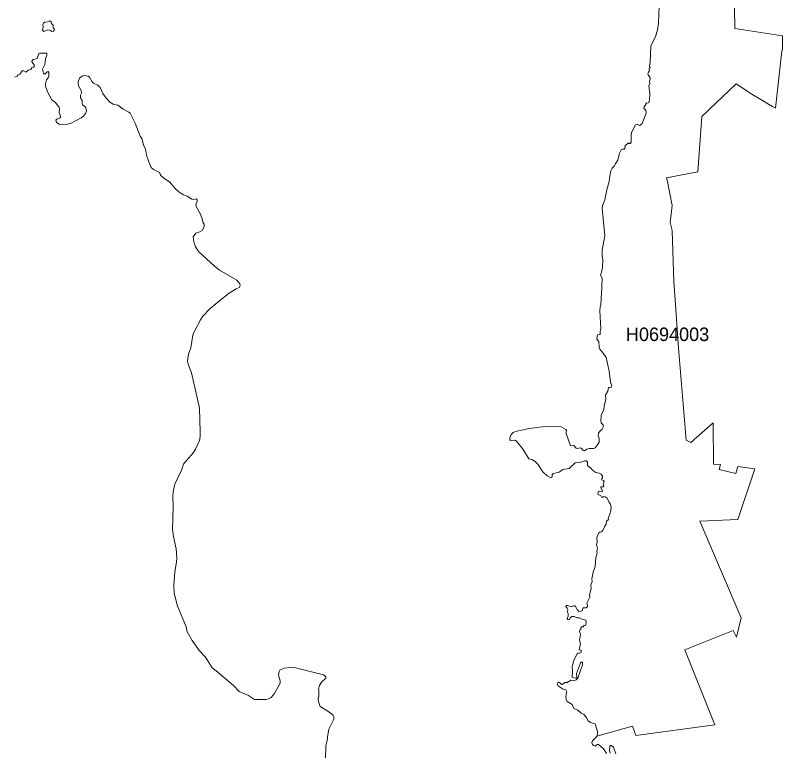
# Model space of a CAD drawing. Extents: x 369010 to 739155, y 6377141 to 6616555.
# Drawn here: x 618577 to 624265, y 6446895 to 6452348 of the extents above; entities that cross this region are included whole.
import ezdxf
from ezdxf.enums import TextEntityAlignment as Align

# ---------------------------------------------------------------- set-up
doc = ezdxf.new("R2010")
doc.units = 0
doc.header["$LTSCALE"] = 40
doc.layers.add('1', color=7, linetype='Continuous', lineweight=13)
doc.layers.add('2', color=7, linetype='Continuous')

msp = doc.modelspace()

# ---------------------------------------------------------------- linework, layer by layer
at = {"layer": '1'}
for points in [[(623901.92, 6452716.07), (623910.53, 6452250.18), (624263.55, 6452196.89), (624264.7, 6452094.27), (624257.59, 6452082.19), (624211.74, 6451660.82), (624189.57, 6451671.58), (624158.78, 6451689.78), (624114.26, 6451716.1), (624036.8, 6451763.93), (623921.28, 6451841.38), (623665.58, 6451598.59), (623636.12, 6451187.81), (623403.92, 6451142.62), (623411.86, 6451115.32), (623446.95, 6450938.56), (623430.23, 6450811.45), (623444.96, 6450753.19), (623458.7, 6450371.38), (623468.3, 6450241.62), (623493.12, 6449880.49), (623550.39, 6449198.61), (623582.99, 6449181.07), (623750.48, 6449326.38), (623751.97, 6449019.37), (623804.93, 6449017.06), (623793.68, 6448980.98), (623917.31, 6448951.19), (623933.53, 6449003.82), (624057.99, 6448985.78), (623932.87, 6448609.26), (623649.69, 6448597.5), (623956.37, 6447880.71), (623923.6, 6447735.89), (623898.28, 6447787.36), (623540.79, 6447644.2), (623761.74, 6447086.62), (623176.52, 6447006.85), (623152.68, 6447077.68), (622886.22, 6447002.05), (622878.61, 6446990.3), (622854.61, 6446967.29), (622850.97, 6446956.7), (622852.62, 6446946.11), (622863.22, 6446932.53), (622873.31, 6446929.39), (622892.18, 6446941.31), (622900.79, 6446940.48), (622936.53, 6446908.7), (622959.7, 6446873.95)], [(622886.22, 6447002.05), (623152.68, 6447077.68), (623176.52, 6447006.85), (623761.74, 6447086.62), (623540.79, 6447644.2), (623898.28, 6447787.36), (623923.6, 6447735.89), (623956.37, 6447880.71), (623649.69, 6448597.5), (623932.87, 6448609.26), (624057.99, 6448985.78), (623933.53, 6449003.82), (623917.31, 6448951.19), (623793.68, 6448980.98), (623804.93, 6449017.06), (623751.97, 6449019.37), (623750.48, 6449326.38), (623582.99, 6449181.07), (623550.39, 6449198.61), (623493.12, 6449880.49), (623468.3, 6450241.62), (623458.7, 6450371.38), (623444.96, 6450753.19), (623430.23, 6450811.45), (623446.95, 6450938.56), (623411.86, 6451115.32), (623403.92, 6451142.62), (623636.12, 6451187.81), (623665.58, 6451598.59), (623921.28, 6451841.38), (624036.8, 6451763.93), (624114.26, 6451716.1), (624158.78, 6451689.78), (624189.57, 6451671.58), (624211.74, 6451660.82), (624257.59, 6452082.19), (624264.7, 6452094.27), (624263.55, 6452196.89), (623910.53, 6452250.18), (623901.92, 6452716.07)], [(623348.31, 6452414.19), (623344.34, 6452290.4), (623338.05, 6452239.92), (623322.16, 6452189.27), (623287.4, 6452122.41), (623283.6, 6451998.12), (623277.14, 6451973.45), (623282.44, 6451960.21), (623274.49, 6451952.77), (623277.8, 6451938.7), (623269.2, 6451926.78), (623266.55, 6451917.18), (623267.21, 6451907.75), (623283.27, 6451884.58), (623283.76, 6451874.98), (623277.14, 6451859.26), (623281.28, 6451842.04), (623273, 6451826.16), (623279.29, 6451769.72), (623277.47, 6451719.74), (623271.68, 6451700.7), (623263.07, 6451696.07), (623257.28, 6451698.88), (623251.49, 6451694.91), (623249.5, 6451686.97), (623237.75, 6451669.59)], [(619071.52, 6451715.43), (619072.35, 6451695.57), (619075.99, 6451684.82), (619092.21, 6451672.4), (619100.15, 6451661.31), (619103.46, 6451638.31), (619096.35, 6451619.28), (619081.45, 6451600.57), (619066.22, 6451589.15), (618990.42, 6451547.78), (618954.84, 6451539.5), (618901.55, 6451541.16), (618881.02, 6451552.74), (618877.55, 6451571.28), (618884.67, 6451577.4), (618904.03, 6451584.52), (618910.65, 6451591.47), (618911.15, 6451600.08), (618901.55, 6451628.71), (618905.02, 6451653.87), (618902.37, 6451664.79), (618875.89, 6451701.04), (618847.43, 6451720.56), (618817.14, 6451775.35), (618799.76, 6451821.85), (618799.93, 6451840.72), (618809.03, 6451870.84), (618819.62, 6451884.08), (618826.24, 6451900.63), (618825.58, 6451925.46), (618820.45, 6451931.25), (618811.84, 6451930.42), (618796.95, 6451913.21), (618790.33, 6451911.56), (618785.03, 6451918.18), (618778.91, 6451948.3), (618794.96, 6451983.05), (618801.58, 6452025.92), (618810.69, 6452052.73), (618810.69, 6452062.83), (618804.89, 6452067.79), (618759.38, 6452067.79), (618750.28, 6452063.99), (618738.19, 6452028.9), (618732.07, 6452024.6), (618708.9, 6452020.62), (618700.96, 6452012.84), (618698.97, 6452005.73), (618705.59, 6451993.65), (618717.67, 6451981.73), (618718, 6451970.14), (618712.21, 6451963.86), (618699.47, 6451958.23), (618691.03, 6451947.31), (618672.16, 6451942.51), (618654.28, 6451927.94), (618637.4, 6451937.38), (618626.64, 6451936.55), (618609.27, 6451912.22), (618598.18, 6451908.08), (618590.23, 6451896.5), (618572.86, 6451890.87)], [(619772.93, 6448324.42), (619769.12, 6448393.11), (619748.27, 6448484.13), (619742.8, 6448532.46), (619746.78, 6448704.42), (619744.79, 6448788.83), (619749.09, 6448826.07), (619760.51, 6448872.41), (619810, 6448980.32), (619824.4, 6449019.04), (619845.75, 6449047.84), (619897.55, 6449107.09), (619912.61, 6449130.26), (619941.41, 6449194.48), (619947.7, 6449222.61), (619948.03, 6449260.02), (619942.9, 6449434.62), (619883.81, 6449697.94), (619860.64, 6449754.38), (619852.04, 6449783.34), (619860.15, 6449836.3), (619878.68, 6449881.48), (619893.58, 6449975.66), (619902.68, 6450000.81), (619948.36, 6450091.01), (619965.24, 6450115.84), (620021.84, 6450173.6), (620104.43, 6450244.27), (620161.69, 6450287.3), (620213.33, 6450320.07), (620239.32, 6450330.33), (620244.78, 6450348.87), (620241.8, 6450357.97), (620217.8, 6450383.29), (620091.02, 6450458.43), (620050.31, 6450491.2), (619936.44, 6450595.3), (619911.29, 6450631.38), (619899.2, 6450668.46), (619894.41, 6450705.2), (619915.76, 6450732.84), (619945.55, 6450742.11), (619960.77, 6450752.86), (619971.7, 6450769.25), (619976.66, 6450784.97), (619975.67, 6450798.71), (619967.39, 6450814.43), (619964.08, 6450831.81), (619948.86, 6450873.18), (619918.4, 6450930.45), (619915.92, 6450943.03), (619925.35, 6450971.16), (619924.86, 6450979.44), (619917.74, 6450987.55), (619894.74, 6450983.08), (619884.81, 6450985.4), (619850.38, 6451007.9), (619823.07, 6451017.67), (619792.29, 6451036.7), (619762.5, 6451063.35), (619718.64, 6451112.34), (619679.75, 6451137.33), (619659.06, 6451158.68), (619650.45, 6451170.6), (619646.65, 6451182.35), (619600.3, 6451204.52), (619583.26, 6451220.41), (619565.55, 6451261.95), (619549.49, 6451311.77), (619540.89, 6451354.97), (619526.32, 6451388.56), (619515.07, 6451435.57), (619502.82, 6451452.61), (619466.08, 6451548.11), (619428.02, 6451621.76), (619418.75, 6451631.19), (619377.37, 6451651.88), (619336.16, 6451680.84), (619303.06, 6451689.78), (619277.41, 6451705.5), (619249.6, 6451733.64), (619224.94, 6451769.72), (619206.24, 6451812.25), (619188.53, 6451831.12), (619156.59, 6451846.18), (619147.15, 6451855.29), (619126.63, 6451890.04), (619115.71, 6451897.82), (619093.86, 6451902.78), (619077.31, 6451900.8), (619064.07, 6451893.19), (619055.47, 6451884.08), (619042.23, 6451858.43), (619041.73, 6451844.36), (619046.2, 6451825), (619064.9, 6451790.74), (619067.71, 6451772.04), (619060.76, 6451755.98), (619061.09, 6451736.12), (619071.52, 6451715.43)], [(623237.75, 6451669.59), (623236.76, 6451656.85), (623249.83, 6451645.76), (623252.32, 6451621.59), (623222.19, 6451545.13), (623205.15, 6451532.39), (623185.29, 6451539.34), (623174.53, 6451537.02), (623145.23, 6451479.09), (623141.43, 6451456.26), (623140.77, 6451404.62), (623134.15, 6451398.49), (623126.7, 6451398.49), (623120.91, 6451402.63), (623101.05, 6451385.25), (623096.08, 6451375.82), (623096.58, 6451364.57), (623089.96, 6451356.29), (623076.72, 6451355.79), (623067.45, 6451351.33), (623055.53, 6451325.34), (623043.62, 6451273.21), (623028.22, 6451251.86), (623016.97, 6451228.52), (623001.41, 6451213.79), (622990.65, 6451193.93), (622982.71, 6451155.53), (622979.9, 6451116.64), (622960.53, 6451054.25), (622946.63, 6450980.6), (622928.92, 6450934.42), (622926.27, 6450918.7), (622945.64, 6450713.97), (622926.44, 6450606.23), (622926.44, 6450566.84), (622931.24, 6450533.07), (622930.08, 6450483.26), (622927.27, 6450461.58), (622915.68, 6450421.69), (622925.94, 6450400.17), (622927.43, 6450385.78), (622923.79, 6450356.98), (622924.78, 6450323.71), (622920.98, 6450293.59), (622918, 6450198.09), (622913.03, 6450186.51), (622908.9, 6450156.72), (622918.16, 6450024.65), (622911.05, 6450002.96), (622912.21, 6449980.79), (622905.59, 6449978.3), (622894, 6449981.12), (622888.7, 6449968.37), (622887.55, 6449947.19), (622901.61, 6449928.32), (622904.43, 6449885.79), (622909.39, 6449872.05), (622934.71, 6449843.92), (622956.89, 6449809.99), (622978.41, 6449708.86), (622988.67, 6449627.27), (622998.27, 6449600.46), (622995.45, 6449591.02), (622984.7, 6449587.22), (622973.94, 6449588.87), (622967.65, 6449561.73), (622951.93, 6449532.77), (622954.91, 6449502.48), (622942.49, 6449450.51), (622939.51, 6449424.86), (622919.82, 6449381.83), (622916.84, 6449342.11), (622920.65, 6449327.21), (622933.39, 6449311.65), (622934.55, 6449295.1), (622927.27, 6449279.05), (622911.87, 6449266.97), (622898.96, 6449248.76), (622897.31, 6449229.4), (622905.42, 6449212.85), (622904.43, 6449184.22), (622885.39, 6449152.27), (622874.3, 6449141.52), (622863.88, 6449134.9), (622829.45, 6449135.89), (622813.9, 6449130.1), (622795.86, 6449118.18), (622786.26, 6449121.16), (622771.69, 6449139.7), (622761.76, 6449142.18), (622743.89, 6449136.39), (622734.78, 6449139.36), (622717.74, 6449157.57), (622691.92, 6449157.07), (622660.64, 6449246.11), (622660.14, 6449258.03), (622663.62, 6449269.62), (622658.65, 6449278.22), (622622.9, 6449297.75), (622608.01, 6449300.23)], [(622608.01, 6449300.23), (622521.62, 6449300.57), (622386.56, 6449283.35), (622283.95, 6449263), (622266.91, 6449255.22), (622251.68, 6449239.99), (622241.75, 6449215.99), (622243.07, 6449199.77), (622250.85, 6449196.46), (622279.48, 6449197.29), (622292.23, 6449191), (622341.22, 6449129.6), (622382.76, 6449059.76), (622405.93, 6449053.47), (622429.26, 6449039.07), (622452.77, 6449017.72), (622478.58, 6448972.54), (622491, 6448957.14), (622519.8, 6448934.14), (622545.28, 6448918.58), (622552.9, 6448920.24), (622556.87, 6448929.51), (622555.88, 6448943.74), (622563.82, 6448950.03), (622607.84, 6448959.63), (622635.81, 6448980.15), (622681.33, 6448987.93), (622725.68, 6449029.14), (622736.27, 6449031.79), (622755.14, 6449029.97), (622796.68, 6449045.85), (622808.77, 6449044.03), (622817.87, 6449036.26), (622819.36, 6449009.77), (622845.51, 6448988.92), (622858.58, 6448972.7), (622879.1, 6448957.14), (622903.93, 6448952.35), (622920.15, 6448944.73), (622929.25, 6448930.5), (622930.41, 6448919.58), (622922.3, 6448907.82), (622925.61, 6448902.53), (622937.53, 6448898.23), (622940.84, 6448891.11), (622934.22, 6448872.9), (622939.02, 6448859.66), (622934.22, 6448851.55), (622920.31, 6448852.55), (622917.34, 6448848.24), (622917, 6448843.44), (622929.91, 6448822.59), (622927.43, 6448815.97), (622909.72, 6448819.28), (622899.13, 6448816.47), (622894.33, 6448805.87), (622898.14, 6448794.95), (622918, 6448785.85), (622922.63, 6448774.43), (622929.42, 6448772.77), (622937.86, 6448779.23), (622949.94, 6448778.73), (622964.01, 6448767.31), (622978.24, 6448736.2), (622988.83, 6448722.29), (622992.47, 6448701.94), (622990.65, 6448674.63), (622984.86, 6448649.31), (622970.63, 6448617.86), (622973.44, 6448608.59), (622959.7, 6448596.84), (622955.4, 6448573.84), (622946.63, 6448560.43), (622932.89, 6448527.83), (622922.8, 6448518.56), (622910.22, 6448516.41), (622901.61, 6448510.95), (622886.72, 6448475.2), (622889.7, 6448440.28), (622885.39, 6448420.42), (622891.19, 6448400.55), (622888.04, 6448368.94), (622890.03, 6448359.34), (622879.1, 6448328.06), (622873.81, 6448261.03), (622860.07, 6448218.33), (622851.3, 6448168.68), (622851.63, 6448150.48), (622844.02, 6448122.18), (622846, 6448097.85), (622834.09, 6448049.85), (622835.08, 6448033.63), (622813.4, 6447989.11), (622819.36, 6447974.71), (622817.87, 6447963.62), (622808.27, 6447954.69), (622783.61, 6447953.69), (622781.46, 6447934.83), (622761.6, 6447927.21), (622752.49, 6447930.03)], [(620877.17, 6446832.57), (620879.15, 6446927.73), (620891.57, 6446983.18), (620889.75, 6446997.25), (620900.17, 6447055.01), (620938.9, 6447129.65), (620939.07, 6447143.06), (620930.79, 6447159.94), (620894.05, 6447189.23), (620835.46, 6447223.66), (620823.54, 6447259.07), (620822.22, 6447276.29), (620826.36, 6447298.63), (620827.02, 6447345.63), (620823.71, 6447354.4), (620832.32, 6447379.56), (620846.72, 6447403.06), (620877.33, 6447432.36), (620877.83, 6447442.45), (620872.04, 6447451.55), (620861.94, 6447456.85), (620653.08, 6447509.81), (620616.66, 6447513.29), (620568.5, 6447507.66), (620537.72, 6447491.28), (620531.6, 6447482.67), (620528.78, 6447455.2), (620539.04, 6447412.83), (620539.04, 6447395.45), (620497.01, 6447318.32), (620472.51, 6447289.69), (620452.48, 6447278.77), (620435.11, 6447274.47), (620349.87, 6447274.8), (620306.51, 6447303.59), (620236.67, 6447334.54), (620194.8, 6447379.23), (620066.36, 6447488.3), (620035.91, 6447509.81), (620000, 6447570.06), (619985.1, 6447590.25), (619941.41, 6447636.26), (619888.45, 6447712.89), (619851.87, 6447776.11), (619843.76, 6447812.52), (619777.23, 6447974.38), (619753.4, 6448066.73), (619751.08, 6448119.86), (619759.02, 6448220.32), (619771.6, 6448293.8), (619772.93, 6448324.42)], [(622752.49, 6447930.03), (622741.07, 6447941.61), (622732.63, 6447961.47), (622724.69, 6447969.09), (622715.75, 6447968.59), (622698.04, 6447961.31), (622670.24, 6447972.73), (622660.14, 6447971.24), (622657.33, 6447963.29), (622668.25, 6447953.2), (622672.56, 6447943.27), (622670.4, 6447923.41), (622674.21, 6447912.81), (622674.21, 6447893.28), (622667.92, 6447876.07), (622673.05, 6447868.29), (622683.15, 6447865.65), (622692.42, 6447883.69), (622705.16, 6447890.8), (622720.06, 6447890.31), (622739.58, 6447881.37), (622758.95, 6447880.87), (622776.49, 6447869.45), (622804.96, 6447864.16), (622808.27, 6447845.29), (622805.79, 6447826.26), (622798.67, 6447823.28), (622790.39, 6447826.26), (622788.08, 6447813.84), (622773.68, 6447814.17), (622769.38, 6447806.06), (622768.88, 6447794.64), (622760.77, 6447788.02), (622759.28, 6447778.43), (622766.4, 6447758.23), (622759.44, 6447714.71), (622765.9, 6447687.4), (622755.47, 6447644.2), (622770.37, 6447639.9), (622771.2, 6447623.35), (622759.28, 6447618.38), (622750.18, 6447619.38), (622742.73, 6447612.59), (622721.05, 6447575.35), (622712.44, 6447552.68), (622712.28, 6447540.93), (622704.17, 6447518.75), (622706.98, 6447488.79), (622703.67, 6447441.62), (622708.47, 6447436.99), (622732.47, 6447433.18), (622737.93, 6447438.31), (622736.44, 6447466.95), (622765.24, 6447547.05), (622771.86, 6447552.35), (622781.29, 6447550.53), (622780.8, 6447532.82), (622745.38, 6447433.02), (622734.29, 6447419.78), (622722.87, 6447415.31), (622695.56, 6447419.12), (622684.47, 6447410.18), (622676.53, 6447408.69), (622667.76, 6447401.08), (622649.72, 6447400.58), (622634.82, 6447388.66), (622628.03, 6447387.17), (622605.2, 6447402.9), (622598.74, 6447400.58), (622594.44, 6447391.31), (622598.91, 6447379.56), (622610.33, 6447368.47), (622632.83, 6447355.07), (622656.34, 6447346.46), (622665.94, 6447332.06), (622659.15, 6447313.52), (622656.83, 6447294.82), (622658.82, 6447276.95), (622668.25, 6447260.56), (622704.66, 6447238.05), (622716.74, 6447207.11), (622746.87, 6447196.18), (622770.7, 6447173.01), (622791.39, 6447167.22), (622811.91, 6447139.08), (622823.99, 6447116.41), (622840.71, 6447103.5), (622873.97, 6447094.89), (622892.01, 6447037.46), (622891.52, 6447018.93), (622886.22, 6447002.05)], [(622987.34, 6446877.75), (622981.22, 6446900.26), (622983.37, 6446926.58), (622988.83, 6446934.19), (622996.12, 6446933.53), (623011.84, 6446920.29), (623029.38, 6446872.79)]]:
    msp.add_lwpolyline(points, dxfattribs=at)
msp.add_lwpolyline([(618832.2, 6452306.61), (618817.64, 6452299.17), (618794.96, 6452297.02), (618786.36, 6452289.73), (618780.56, 6452278.81), (618783.71, 6452263.25), (618777.25, 6452237.93), (618789.17, 6452227.34), (618818.96, 6452240.41), (618833.52, 6452238.1), (618847.59, 6452228.99), (618860.67, 6452229.66), (618867.29, 6452239.92), (618864.97, 6452248.69), (618858.18, 6452256.63), (618856.53, 6452274.67), (618845.44, 6452288.74), (618843.45, 6452299.66)], close=True, dxfattribs=at)

# ---------------------------------------------------------------- texts
at = {"layer": '2'}
msp.add_text('H0694003', height=100, dxfattribs=at).set_placement((623411.56, 6449932.96), align=Align.CENTER)

doc.saveas('drawing.dxf')
